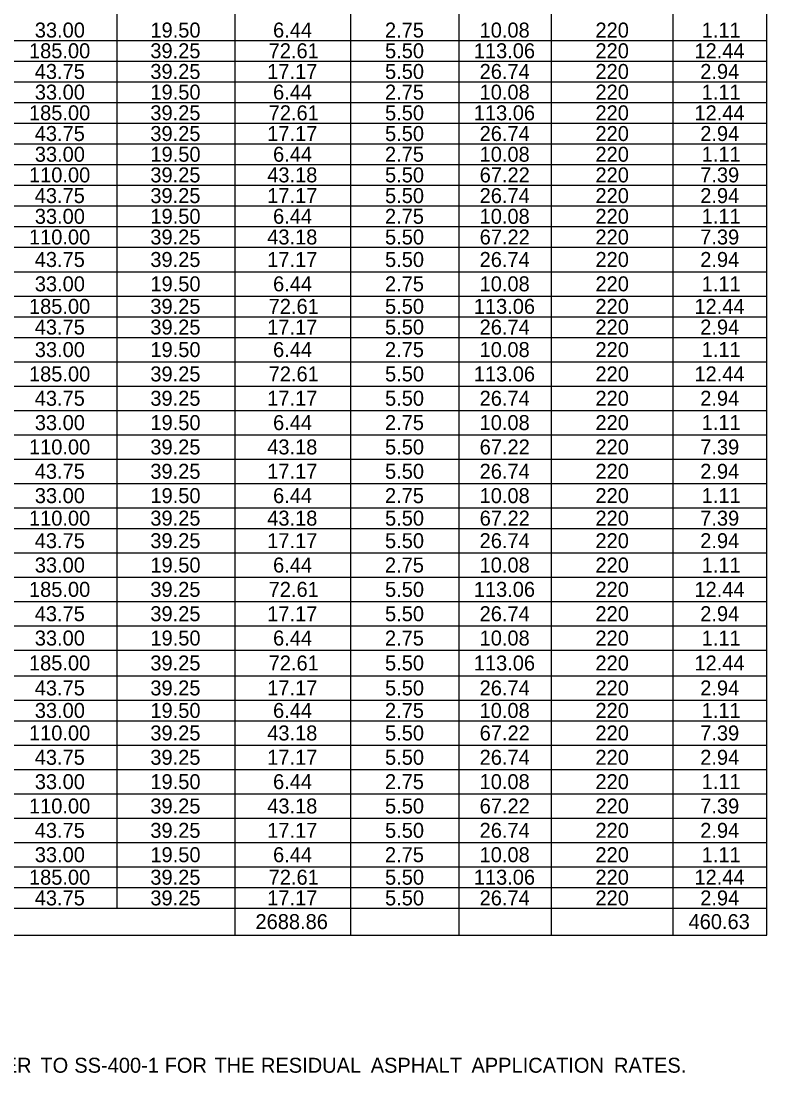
# Model space of a CAD drawing. Extents: x 544250 to 1930787, y -1948365 to 596640.
# Drawn here: x 544634.6 to 544933.4, y -1948206.5 to -1947785.2 of the extents above; entities that cross this region are included whole.
import ezdxf

# ---------------------------------------------------------------- set-up
doc = ezdxf.new("R2010")
doc.units = 0
doc.layers.add('Default', color=7, linetype='Continuous')

msp = doc.modelspace()

# ---------------------------------------------------------------- linework, layer by layer
at = {"layer": 'Default'}
for p, q in [((544673.03, -1948140.52), (544673.03, -1947381.48)), ((544766.63, -1948151.25), (544766.63, -1947381.48)), ((544933.36, -1948151.25), (544933.36, -1947381.48)), ((544720.32, -1948151.25), (544720.32, -1947407.32)), ((544810.02, -1948151.25), (544810.02, -1947407.32)), ((544847.07, -1948151.25), (544847.07, -1947407.32)), ((544895.82, -1948151.25), (544895.82, -1947407.32)), ((544456.58, -1947792.93), (544933.36, -1947792.93)), ((544456.58, -1947801.22), (544933.36, -1947801.22)), ((544250.37, -1947809.51), (544933.36, -1947809.51)), ((544456.58, -1947817.8), (544933.36, -1947817.8)), ((544456.58, -1947826.08), (544933.36, -1947826.08)), ((544456.58, -1947834.37), (544933.36, -1947834.37)), ((544456.58, -1947842.66), (544933.36, -1947842.66)), ((544456.58, -1947850.95), (544933.36, -1947850.95)), ((544456.58, -1947859.23), (544933.36, -1947859.23)), ((544456.58, -1947867.52), (544933.36, -1947867.52)), ((544456.58, -1947875.81), (544933.36, -1947875.81)), ((544456.58, -1947885.56), (544933.36, -1947885.56)), ((544456.58, -1947895.31), (544933.36, -1947895.31)), ((544456.58, -1947903.6), (544933.36, -1947903.6)), ((544250.37, -1947911.88), (544933.36, -1947911.88)), ((544456.58, -1947921.63), (544933.36, -1947921.63)), ((544456.58, -1947931.38), (544933.36, -1947931.38)), ((544456.58, -1947941.13), (544933.36, -1947941.13)), ((544456.58, -1947950.88), (544933.36, -1947950.88)), ((544456.58, -1947960.63), (544933.36, -1947960.63)), ((544456.58, -1947970.38), (544933.36, -1947970.38)), ((544456.58, -1947980.13), (544933.36, -1947980.13)), ((544456.58, -1947988.42), (544933.36, -1947988.42)), ((544456.58, -1947998.17), (544933.36, -1947998.17)), ((544456.58, -1948007.92), (544933.36, -1948007.92)), ((544456.58, -1948017.67), (544933.36, -1948017.67)), ((544250.37, -1948027.42), (544933.36, -1948027.42)), ((544456.58, -1948037.17), (544933.36, -1948037.17)), ((544456.58, -1948047.41), (544933.36, -1948047.41)), ((544456.58, -1948057.16), (544933.36, -1948057.16)), ((544456.58, -1948065.45), (544933.36, -1948065.45)), ((544456.58, -1948075.2), (544933.36, -1948075.2)), ((544456.58, -1948084.95), (544933.36, -1948084.95)), ((544456.58, -1948094.7), (544933.36, -1948094.7)), ((544456.58, -1948104.45), (544933.36, -1948104.45)), ((544456.58, -1948114.2), (544933.36, -1948114.2)), ((544456.58, -1948123.95), (544933.36, -1948123.95)), ((544456.58, -1948132.23), (544933.36, -1948132.23)), ((544250.37, -1948140.52), (544933.36, -1948140.52)), ((544720.32, -1948151.25), (544720.32, -1948140.52)), ((544810.02, -1948151.25), (544810.02, -1948140.52)), ((544847.07, -1948151.25), (544847.07, -1948140.52)), ((544895.82, -1948151.25), (544895.82, -1948140.52)), ((544250.37, -1948151.25), (544933.36, -1948151.25))]:
    msp.add_line(p, q, dxfattribs=at)

# ---------------------------------------------------------------- texts
for s, p in [('33.00', (544640.08, -1947791.79)), ('19.50', (544686.39, -1947791.79)), ('6.44', (544735.52, -1947791.79)), ('2.75', (544780.34, -1947791.79)), ('10.08', (544818.25, -1947791.79)), ('220', (544864.66, -1947791.79)), ('1.11', (544907.2, -1947791.79)), ('185.00', (544637.75, -1947800.08)), ('39.25', (544686.36, -1947800.08)), ('72.61', (544733.76, -1947800.08)), ('5.50', (544780.37, -1947800.08)), ('113.06', (544815.92, -1947800.08)), ('220', (544864.66, -1947800.08)), ('12.44', (544904.31, -1947800.08)), ('43.75', (544640.05, -1947808.37)), ('39.25', (544686.36, -1947808.37)), ('17.17', (544733.18, -1947808.37)), ('5.50', (544780.37, -1947808.37)), ('26.74', (544818.26, -1947808.37)), ('220', (544864.66, -1947808.37)), ('2.94', (544906.64, -1947808.37)), ('33.00', (544640.08, -1947816.65)), ('19.50', (544686.39, -1947816.65)), ('6.44', (544735.52, -1947816.65)), ('2.75', (544780.34, -1947816.65)), ('10.08', (544818.25, -1947816.65)), ('220', (544864.66, -1947816.65)), ('1.11', (544907.2, -1947816.65)), ('185.00', (544637.75, -1947824.94)), ('39.25', (544686.36, -1947824.94)), ('72.61', (544733.76, -1947824.94)), ('5.50', (544780.37, -1947824.94)), ('113.06', (544815.92, -1947824.94)), ('220', (544864.66, -1947824.94)), ('12.44', (544904.31, -1947824.94)), ('43.75', (544640.05, -1947833.23)), ('39.25', (544686.36, -1947833.23)), ('17.17', (544733.18, -1947833.23)), ('5.50', (544780.37, -1947833.23)), ('26.74', (544818.26, -1947833.23)), ('220', (544864.66, -1947833.23)), ('2.94', (544906.64, -1947833.23)), ('33.00', (544640.08, -1947841.52)), ('19.50', (544686.39, -1947841.52)), ('6.44', (544735.52, -1947841.52)), ('2.75', (544780.34, -1947841.52)), ('10.08', (544818.25, -1947841.52)), ('220', (544864.66, -1947841.52)), ('1.11', (544907.2, -1947841.52)), ('110.00', (544637.75, -1947849.8)), ('39.25', (544686.36, -1947849.8)), ('43.18', (544733.18, -1947849.8)), ('5.50', (544780.37, -1947849.8)), ('67.22', (544818.28, -1947849.8)), ('220', (544864.66, -1947849.8)), ('7.39', (544906.62, -1947849.8)), ('43.75', (544640.05, -1947858.09)), ('39.25', (544686.36, -1947858.09)), ('17.17', (544733.18, -1947858.09)), ('5.50', (544780.37, -1947858.09)), ('26.74', (544818.26, -1947858.09)), ('220', (544864.66, -1947858.09)), ('2.94', (544906.64, -1947858.09)), ('33.00', (544640.08, -1947866.38)), ('19.50', (544686.39, -1947866.38)), ('6.44', (544735.52, -1947866.38)), ('2.75', (544780.34, -1947866.38)), ('10.08', (544818.25, -1947866.38)), ('220', (544864.66, -1947866.38)), ('1.11', (544907.2, -1947866.38)), ('110.00', (544637.75, -1947874.67)), ('39.25', (544686.36, -1947874.67)), ('43.18', (544733.18, -1947874.67)), ('5.50', (544780.37, -1947874.67)), ('67.22', (544818.28, -1947874.67)), ('220', (544864.66, -1947874.67)), ('7.39', (544906.62, -1947874.67)), ('43.75', (544640.05, -1947883.68)), ('39.25', (544686.36, -1947883.68)), ('17.17', (544733.18, -1947883.68)), ('5.50', (544780.37, -1947883.68)), ('26.74', (544818.26, -1947883.68)), ('220', (544864.66, -1947883.68)), ('2.94', (544906.64, -1947883.68)), ('33.00', (544640.08, -1947893.43)), ('19.50', (544686.39, -1947893.43)), ('6.44', (544735.52, -1947893.43)), ('2.75', (544780.34, -1947893.43)), ('10.08', (544818.25, -1947893.43)), ('220', (544864.66, -1947893.43)), ('1.11', (544907.2, -1947893.43)), ('185.00', (544637.75, -1947902.45)), ('39.25', (544686.36, -1947902.45)), ('72.61', (544733.76, -1947902.45)), ('5.50', (544780.37, -1947902.45)), ('113.06', (544815.92, -1947902.45)), ('220', (544864.66, -1947902.45)), ('12.44', (544904.31, -1947902.45)), ('43.75', (544640.05, -1947910.74)), ('39.25', (544686.36, -1947910.74)), ('17.17', (544733.18, -1947910.74)), ('5.50', (544780.37, -1947910.74)), ('26.74', (544818.26, -1947910.74)), ('220', (544864.66, -1947910.74)), ('2.94', (544906.64, -1947910.74)), ('33.00', (544640.08, -1947919.76)), ('19.50', (544686.39, -1947919.76)), ('6.44', (544735.52, -1947919.76)), ('2.75', (544780.34, -1947919.76)), ('10.08', (544818.25, -1947919.76)), ('220', (544864.66, -1947919.76)), ('1.11', (544907.2, -1947919.76)), ('185.00', (544637.75, -1947929.51)), ('39.25', (544686.36, -1947929.51)), ('72.61', (544733.76, -1947929.51)), ('5.50', (544780.37, -1947929.51)), ('113.06', (544815.92, -1947929.51)), ('220', (544864.66, -1947929.51)), ('12.44', (544904.31, -1947929.51)), ('43.75', (544640.05, -1947939.26)), ('39.25', (544686.36, -1947939.26)), ('5.50', (544780.37, -1947939.26)), ('26.74', (544818.26, -1947939.26)), ('220', (544864.66, -1947939.26)), ('2.94', (544906.64, -1947939.26)), ('17.17', (544733.18, -1947939.26)), ('33.00', (544640.08, -1947949.01)), ('19.50', (544686.39, -1947949.01)), ('6.44', (544735.52, -1947949.01)), ('2.75', (544780.34, -1947949.01)), ('10.08', (544818.25, -1947949.01)), ('220', (544864.66, -1947949.01)), ('1.11', (544907.2, -1947949.01)), ('110.00', (544637.75, -1947958.76)), ('39.25', (544686.36, -1947958.76)), ('43.18', (544733.18, -1947958.76)), ('5.50', (544780.37, -1947958.76)), ('67.22', (544818.28, -1947958.76)), ('220', (544864.66, -1947958.76)), ('7.39', (544906.62, -1947958.76)), ('43.75', (544640.05, -1947968.51)), ('39.25', (544686.36, -1947968.51)), ('17.17', (544733.18, -1947968.51)), ('5.50', (544780.37, -1947968.51)), ('26.74', (544818.26, -1947968.51)), ('220', (544864.66, -1947968.51)), ('2.94', (544906.64, -1947968.51)), ('33.00', (544640.08, -1947978.26)), ('19.50', (544686.39, -1947978.26)), ('6.44', (544735.52, -1947978.26)), ('2.75', (544780.34, -1947978.26)), ('10.08', (544818.25, -1947978.26)), ('220', (544864.66, -1947978.26)), ('1.11', (544907.2, -1947978.26)), ('110.00', (544637.75, -1947987.28)), ('39.25', (544686.36, -1947987.28)), ('43.18', (544733.18, -1947987.28)), ('5.50', (544780.37, -1947987.28)), ('67.22', (544818.28, -1947987.28)), ('220', (544864.66, -1947987.28)), ('7.39', (544906.62, -1947987.28)), ('43.75', (544640.05, -1947996.3)), ('39.25', (544686.36, -1947996.3)), ('17.17', (544733.18, -1947996.3)), ('5.50', (544780.37, -1947996.3)), ('26.74', (544818.26, -1947996.3)), ('220', (544864.66, -1947996.3)), ('2.94', (544906.64, -1947996.3)), ('33.00', (544640.08, -1948006.05)), ('19.50', (544686.39, -1948006.05)), ('6.44', (544735.52, -1948006.05)), ('2.75', (544780.34, -1948006.05)), ('10.08', (544818.25, -1948006.05)), ('220', (544864.66, -1948006.05)), ('1.11', (544907.2, -1948006.05)), ('185.00', (544637.75, -1948015.8)), ('39.25', (544686.36, -1948015.8)), ('72.61', (544733.76, -1948015.8)), ('5.50', (544780.37, -1948015.8)), ('113.06', (544815.92, -1948015.8)), ('220', (544864.66, -1948015.8)), ('12.44', (544904.31, -1948015.8)), ('43.75', (544640.05, -1948025.55)), ('39.25', (544686.36, -1948025.55)), ('17.17', (544733.18, -1948025.55)), ('5.50', (544780.37, -1948025.55)), ('26.74', (544818.26, -1948025.55)), ('220', (544864.66, -1948025.55)), ('2.94', (544906.64, -1948025.55)), ('33.00', (544640.08, -1948035.3)), ('19.50', (544686.39, -1948035.3)), ('6.44', (544735.52, -1948035.3)), ('2.75', (544780.34, -1948035.3)), ('10.08', (544818.25, -1948035.3)), ('220', (544864.66, -1948035.3)), ('1.11', (544907.2, -1948035.3)), ('185.00', (544637.75, -1948045.29)), ('39.25', (544686.36, -1948045.29)), ('72.61', (544733.76, -1948045.29)), ('5.50', (544780.37, -1948045.29)), ('113.06', (544815.92, -1948045.29)), ('220', (544864.66, -1948045.29)), ('12.44', (544904.31, -1948045.29)), ('43.75', (544640.05, -1948055.28)), ('39.25', (544686.36, -1948055.28)), ('17.17', (544733.18, -1948055.28)), ('5.50', (544780.37, -1948055.28)), ('26.74', (544818.26, -1948055.28)), ('220', (544864.66, -1948055.28)), ('2.94', (544906.64, -1948055.28)), ('33.00', (544640.08, -1948064.3)), ('19.50', (544686.39, -1948064.3)), ('6.44', (544735.52, -1948064.3)), ('2.75', (544780.34, -1948064.3)), ('10.08', (544818.25, -1948064.3)), ('220', (544864.66, -1948064.3)), ('1.11', (544907.2, -1948064.3)), ('110.00', (544637.75, -1948073.32)), ('39.25', (544686.36, -1948073.32)), ('43.18', (544733.18, -1948073.32)), ('5.50', (544780.37, -1948073.32)), ('67.22', (544818.28, -1948073.32)), ('220', (544864.66, -1948073.32)), ('7.39', (544906.62, -1948073.32)), ('43.75', (544640.05, -1948083.07)), ('39.25', (544686.36, -1948083.07)), ('17.17', (544733.18, -1948083.07)), ('5.50', (544780.37, -1948083.07)), ('26.74', (544818.26, -1948083.07)), ('220', (544864.66, -1948083.07)), ('2.94', (544906.64, -1948083.07)), ('33.00', (544640.08, -1948092.82)), ('19.50', (544686.39, -1948092.82)), ('6.44', (544735.52, -1948092.82)), ('2.75', (544780.34, -1948092.82)), ('10.08', (544818.25, -1948092.82)), ('220', (544864.66, -1948092.82)), ('1.11', (544907.2, -1948092.82)), ('110.00', (544637.75, -1948102.57)), ('39.25', (544686.36, -1948102.57)), ('43.18', (544733.18, -1948102.57)), ('5.50', (544780.37, -1948102.57)), ('67.22', (544818.28, -1948102.57)), ('220', (544864.66, -1948102.57)), ('7.39', (544906.62, -1948102.57)), ('43.75', (544640.05, -1948112.32)), ('39.25', (544686.36, -1948112.32)), ('17.17', (544733.18, -1948112.32)), ('5.50', (544780.37, -1948112.32)), ('26.74', (544818.26, -1948112.32)), ('220', (544864.66, -1948112.32)), ('2.94', (544906.64, -1948112.32)), ('33.00', (544640.08, -1948122.07)), ('19.50', (544686.39, -1948122.07)), ('6.44', (544735.52, -1948122.07)), ('2.75', (544780.34, -1948122.07)), ('10.08', (544818.25, -1948122.07)), ('220', (544864.66, -1948122.07)), ('1.11', (544907.2, -1948122.07)), ('185.00', (544637.75, -1948131.09)), ('39.25', (544686.36, -1948131.09)), ('72.61', (544733.76, -1948131.09)), ('5.50', (544780.37, -1948131.09)), ('113.06', (544815.92, -1948131.09)), ('220', (544864.66, -1948131.09)), ('12.44', (544904.31, -1948131.09)), ('43.75', (544640.05, -1948139.38)), ('39.25', (544686.36, -1948139.38)), ('17.17', (544733.18, -1948139.38)), ('5.50', (544780.37, -1948139.38)), ('26.74', (544818.26, -1948139.38)), ('220', (544864.66, -1948139.38)), ('2.94', (544906.64, -1948139.38)), ('2688.86', (544728.48, -1948148.88)), ('460.63', (544901.95, -1948148.88)), ('  REFER', (544607.13, -1948206.41)), (' TO', (544640.09, -1948206.41)), (' SS-400-1', (544653.68, -1948206.41)), (' FOR', (544689.87, -1948206.41)), (' THE', (544709.79, -1948206.41)), (' RESIDUAL', (544728.44, -1948206.41)), (' ASPHALT', (544772.4, -1948206.41)), (' APPLICATION', (544812.76, -1948206.41)), (' RATES.', (544869.85, -1948206.41))]:
    msp.add_text(s, height=6, dxfattribs=at).set_placement(p)

doc.saveas('drawing.dxf')
